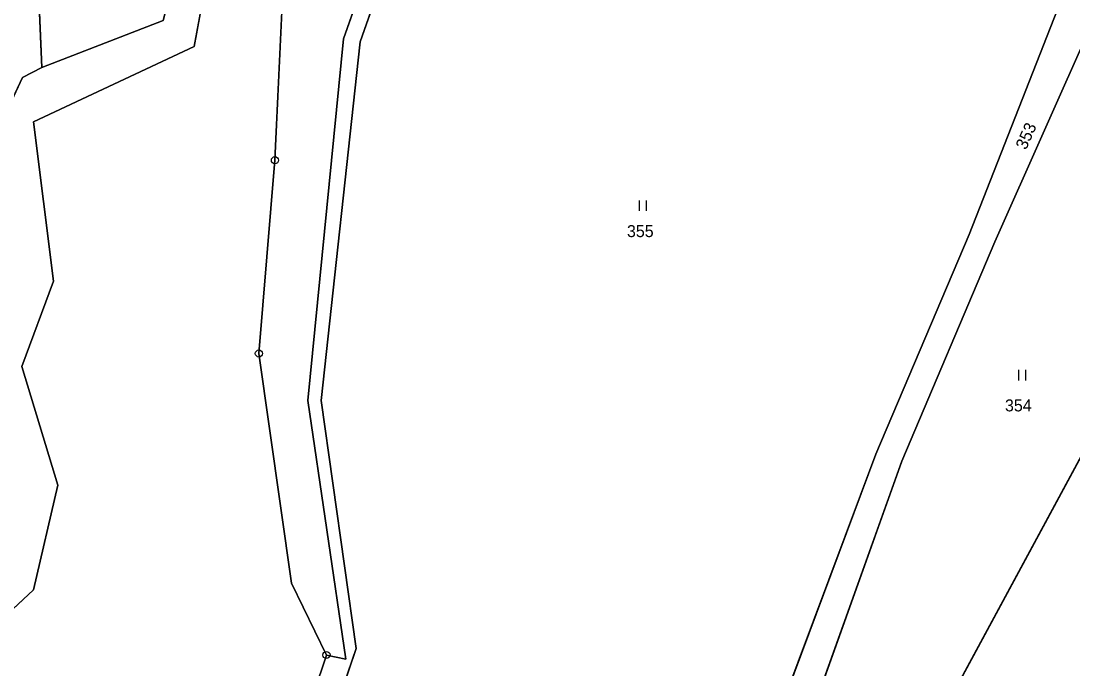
# Model space of a CAD drawing. Extents: x -689422 to -685210, y -987725 to -982160.
# Drawn here: x -686764.7 to -686615.4, y -987233 to -987141.1 of the extents above; entities that cross this region are included whole.
import ezdxf

# ---------------------------------------------------------------- set-up
doc = ezdxf.new("R2010")
doc.units = 0
for name, color, linetype in [('KN_Hranice obce', 7, 'Continuous'), ('KN_Hranice_katastrální území', 7, 'Continuous'), ('KN_Hranice_parcel', 7, 'Continuous'), ('KN_Parcelni cisla', 7, 'Continuous'), ('KN_Polygon parcely', 7, 'Continuous'), ('KN_POZEMKY_OSTATNI PLOCHA', 7, 'Continuous'), ('KN_POZEMKY_TTP', 7, 'Continuous'), ('KN_POZEMKY_VODNI_PLOCHA', 7, 'Continuous'), ('KN_VYUZITI_07_vodni plocha_tok prirozeny', 7, 'Continuous'), ('KN_VYUZITI_14_ostatni plocha_dráha', 7, 'Continuous'), ('KN_VYUZITI_17_ostatni plocha_ostatni komunikace', 7, 'Continuous'), ('KN_VYUZITI_27_ostatni plocha_neplodna puda', 7, 'Continuous'), ('KN_Značky bodu BP', 7, 'Continuous'), ('KN_Značky kultur', 7, 'Continuous')]:
    doc.layers.add(name, color=color, linetype=linetype)

msp = doc.modelspace()

# ---------------------------------------------------------------- linework, layer by layer
at = {"layer": 'KN_Hranice obce'}
for points in [[(-686736.98, -987127.84), (-686733.36, -987129.42), (-686727.32, -987132.54), (-686728.62, -987160.8), (-686730.9, -987188.24), (-686726.25, -987220.82), (-686721.3, -987231.04), (-686743.58, -987296.86), (-686755.42, -987332.49), (-686773.36, -987386.48)], [(-686772.91, -987231.1), (-686762.86, -987221.77), (-686759.45, -987206.95), (-686764.56, -987190.07), (-686760.04, -987177.96), (-686762.9, -987155.38), (-686740.07, -987144.66), (-686736.98, -987127.84)]]:
    msp.add_lwpolyline(points, dxfattribs=at)
at = {"layer": 'KN_Hranice_katastrální území'}
for points in [[(-686772.91, -987231.1), (-686762.86, -987221.77), (-686759.45, -987206.95), (-686764.56, -987190.07), (-686760.04, -987177.96), (-686762.9, -987155.38), (-686740.07, -987144.66), (-686736.98, -987127.84), (-686740.61, -987126.26), (-686739.79, -987101.35), (-686747.77, -987087.42), (-686752.49, -987079.19), (-686762.4, -987075.87), (-686759.82, -987052.91)], [(-686736.98, -987127.84), (-686733.36, -987129.42), (-686727.32, -987132.54), (-686728.62, -987160.8), (-686730.9, -987188.24), (-686726.25, -987220.82), (-686721.3, -987231.04), (-686743.58, -987296.86), (-686755.42, -987332.49), (-686773.36, -987386.48)]]:
    msp.add_lwpolyline(points, dxfattribs=at)
at = {"layer": 'KN_Hranice_parcel'}
msp.add_line((-686721.3, -987231.04), (-686743.58, -987296.86), dxfattribs=at)
for points in [[(-686761.68, -987147.64), (-686764.13, -987090.59), (-686747.77, -987087.42)], [(-686690.67, -987088.77), (-686710.15, -987118.75), (-686718.88, -987143.57), (-686723.94, -987194.9), (-686718.54, -987231.64), (-686721.3, -987231.04)], [(-686688.62, -987090), (-686708.06, -987119.88), (-686716.52, -987144.01), (-686722.07, -987194.93), (-686717.07, -987230.12), (-686740.4, -987298.25)], [(-686761.68, -987147.64), (-686744.46, -987140.99), (-686740.61, -987126.26)], [(-686762.86, -987221.77), (-686759.45, -987206.95), (-686764.56, -987190.07), (-686760.04, -987177.96), (-686762.9, -987155.38), (-686740.07, -987144.66), (-686736.98, -987127.84)], [(-686727.32, -987132.54), (-686728.62, -987160.8), (-686730.9, -987188.24), (-686726.25, -987220.82), (-686721.3, -987231.04)], [(-686663.2, -987255.68), (-686643.34, -987202.52), (-686630.07, -987171.36), (-686617.02, -987138.1)], [(-686662.32, -987266.88), (-686639.63, -987203.51), (-686626.46, -987172.39), (-686612.54, -987141.11)], [(-686768.48, -987167.74), (-686769.48, -987159.76), (-686764.42, -987149.05), (-686761.68, -987147.64)], [(-686589.3, -987156.73), (-686632.87, -987237.39), (-686642.01, -987259.45)], [(-686792.5, -987272.18), (-686772.85, -987267.81), (-686768.37, -987251.79), (-686772.91, -987231.1), (-686762.86, -987221.77)]]:
    msp.add_lwpolyline(points, dxfattribs=at)
at = {"layer": 'KN_Polygon parcely'}
for points in [[(-686712.26, -987411.45), (-686662.32, -987266.88), (-686639.63, -987203.51), (-686626.46, -987172.39), (-686612.54, -987141.11), (-686613.7, -987140.33), (-686600.21, -987131.78), (-686571.2, -987108.91), (-686534.06, -987092.19), (-686512, -987068.84), (-686446.86, -986992.75)], [(-686446.86, -986992.75), (-686512, -987068.84), (-686534.06, -987092.19), (-686556.49, -987114.93), (-686577.82, -987141.36), (-686589.3, -987156.73), (-686632.87, -987237.39), (-686642.01, -987259.45), (-686658.19, -987298.49), (-686671.75, -987340.84)], [(-686491.96, -987039.41), (-686536.65, -987085.12), (-686574.05, -987105.43), (-686603.14, -987129.29), (-686617.02, -987138.1), (-686630.07, -987171.36), (-686643.34, -987202.52), (-686663.2, -987255.68), (-686681.65, -987309.77), (-686716.15, -987410.94)], [(-686772.91, -987231.1), (-686762.86, -987221.77), (-686759.45, -987206.95), (-686764.56, -987190.07), (-686760.04, -987177.96), (-686762.9, -987155.38), (-686740.07, -987144.66), (-686736.98, -987127.84), (-686740.61, -987126.26), (-686744.46, -987140.99), (-686761.68, -987147.64), (-686764.42, -987149.05), (-686769.48, -987159.76)]]:
    msp.add_lwpolyline(points, dxfattribs=at)
for points in [[(-686747.77, -987087.42), (-686752.49, -987079.19), (-686762.4, -987075.87), (-686759.82, -987052.91), (-686772.88, -987046.04), (-686802.9, -987044.34), (-686812.43, -987035.47), (-686814.31, -987020.88), (-686821.44, -987025.8), (-686832.07, -987023.08), (-686833.48, -987027.69), (-686831.23, -987029.88), (-686831.93, -987033.05), (-686832.82, -987035.14), (-686845.63, -987090.8), (-686853.73, -987136.42), (-686847.14, -987139.28), (-686837.96, -987147.68), (-686797.85, -987163.81), (-686768.48, -987167.74), (-686769.48, -987159.76), (-686764.42, -987149.05), (-686761.68, -987147.64), (-686764.13, -987090.59)], [(-686716.72, -987110.68), (-686727.32, -987132.54), (-686728.62, -987160.8), (-686730.9, -987188.24), (-686726.25, -987220.82), (-686721.3, -987231.04), (-686718.54, -987231.64), (-686723.94, -987194.9), (-686718.88, -987143.57), (-686710.15, -987118.75), (-686690.67, -987088.77), (-686706.43, -987074.82)], [(-686739.79, -987101.35), (-686747.77, -987087.42), (-686764.13, -987090.59), (-686761.68, -987147.64), (-686744.46, -987140.99), (-686740.61, -987126.26)], [(-686718.88, -987143.57), (-686723.94, -987194.9), (-686718.54, -987231.64), (-686721.3, -987231.04), (-686743.58, -987296.86), (-686740.4, -987298.25), (-686717.07, -987230.12), (-686722.07, -987194.93), (-686716.52, -987144.01), (-686708.06, -987119.88), (-686688.62, -987090), (-686690.67, -987088.77), (-686710.15, -987118.75)], [(-686740.4, -987298.25), (-686681.65, -987309.77), (-686663.2, -987255.68), (-686643.34, -987202.52), (-686630.07, -987171.36), (-686617.02, -987138.1), (-686688.62, -987090), (-686708.06, -987119.88), (-686716.52, -987144.01), (-686722.07, -987194.93), (-686717.07, -987230.12)], [(-686662.32, -987266.88), (-686642.01, -987259.45), (-686632.87, -987237.39), (-686589.3, -987156.73), (-686612.54, -987141.11), (-686626.46, -987172.39), (-686639.63, -987203.51)]]:
    msp.add_lwpolyline(points, close=True, dxfattribs=at)
at = {"layer": 'KN_POZEMKY_OSTATNI PLOCHA'}
for p, q in [((-686718.88, -987143.57), (-686710.15, -987118.75)), ((-686708.06, -987119.88), (-686716.52, -987144.01)), ((-686630.07, -987171.36), (-686617.02, -987138.1)), ((-686612.54, -987141.11), (-686626.46, -987172.39)), ((-686723.94, -987194.9), (-686718.88, -987143.57)), ((-686716.52, -987144.01), (-686722.07, -987194.93)), ((-686632.87, -987237.39), (-686589.3, -987156.73)), ((-686643.34, -987202.52), (-686630.07, -987171.36)), ((-686626.46, -987172.39), (-686639.63, -987203.51)), ((-686718.54, -987231.64), (-686723.94, -987194.9)), ((-686722.07, -987194.93), (-686717.07, -987230.12)), ((-686663.2, -987255.68), (-686643.34, -987202.52)), ((-686639.63, -987203.51), (-686662.32, -987266.88)), ((-686717.07, -987230.12), (-686740.4, -987298.25)), ((-686743.58, -987296.86), (-686721.3, -987231.04)), ((-686721.3, -987231.04), (-686718.54, -987231.64))]:
    msp.add_line(p, q, dxfattribs=at)
at = {"layer": 'KN_POZEMKY_TTP'}
for p, q in [((-686764.13, -987090.59), (-686761.68, -987147.64)), ((-686761.68, -987147.64), (-686764.13, -987090.59)), ((-686710.15, -987118.75), (-686718.88, -987143.57)), ((-686716.52, -987144.01), (-686708.06, -987119.88)), ((-686728.62, -987160.8), (-686727.32, -987132.54)), ((-686617.02, -987138.1), (-686630.07, -987171.36)), ((-686744.46, -987140.99), (-686761.68, -987147.64)), ((-686626.46, -987172.39), (-686612.54, -987141.11)), ((-686718.88, -987143.57), (-686723.94, -987194.9)), ((-686722.07, -987194.93), (-686716.52, -987144.01)), ((-686761.68, -987147.64), (-686764.42, -987149.05)), ((-686764.42, -987149.05), (-686769.48, -987159.76)), ((-686589.3, -987156.73), (-686632.87, -987237.39)), ((-686730.9, -987188.24), (-686728.62, -987160.8)), ((-686630.07, -987171.36), (-686643.34, -987202.52)), ((-686639.63, -987203.51), (-686626.46, -987172.39)), ((-686726.25, -987220.82), (-686730.9, -987188.24)), ((-686723.94, -987194.9), (-686718.54, -987231.64)), ((-686717.07, -987230.12), (-686722.07, -987194.93)), ((-686643.34, -987202.52), (-686663.2, -987255.68)), ((-686662.32, -987266.88), (-686639.63, -987203.51)), ((-686721.3, -987231.04), (-686726.25, -987220.82)), ((-686740.4, -987298.25), (-686717.07, -987230.12)), ((-686718.54, -987231.64), (-686721.3, -987231.04))]:
    msp.add_line(p, q, dxfattribs=at)
at = {"layer": 'KN_POZEMKY_VODNI_PLOCHA'}
for p, q in [((-686736.98, -987127.84), (-686740.07, -987144.66)), ((-686761.68, -987147.64), (-686744.46, -987140.99)), ((-686740.07, -987144.66), (-686762.9, -987155.38)), ((-686764.42, -987149.05), (-686761.68, -987147.64)), ((-686769.48, -987159.76), (-686764.42, -987149.05)), ((-686762.9, -987155.38), (-686760.04, -987177.96)), ((-686760.04, -987177.96), (-686764.56, -987190.07)), ((-686764.56, -987190.07), (-686759.45, -987206.95)), ((-686759.45, -987206.95), (-686762.86, -987221.77)), ((-686762.86, -987221.77), (-686772.91, -987231.1))]:
    msp.add_line(p, q, dxfattribs=at)
at = {"layer": 'KN_VYUZITI_07_vodni plocha_tok prirozeny'}
for p, q in [((-686736.98, -987127.84), (-686740.07, -987144.66)), ((-686761.68, -987147.64), (-686744.46, -987140.99)), ((-686740.07, -987144.66), (-686762.9, -987155.38)), ((-686764.42, -987149.05), (-686761.68, -987147.64)), ((-686769.48, -987159.76), (-686764.42, -987149.05)), ((-686762.9, -987155.38), (-686760.04, -987177.96)), ((-686760.04, -987177.96), (-686764.56, -987190.07)), ((-686764.56, -987190.07), (-686759.45, -987206.95)), ((-686759.45, -987206.95), (-686762.86, -987221.77)), ((-686762.86, -987221.77), (-686772.91, -987231.1))]:
    msp.add_line(p, q, dxfattribs=at)
at = {"layer": 'KN_VYUZITI_14_ostatni plocha_dráha'}
msp.add_line((-686632.87, -987237.39), (-686589.3, -987156.73), dxfattribs=at)
at = {"layer": 'KN_VYUZITI_17_ostatni plocha_ostatni komunikace'}
for p, q in [((-686630.07, -987171.36), (-686617.02, -987138.1)), ((-686612.54, -987141.11), (-686626.46, -987172.39)), ((-686643.34, -987202.52), (-686630.07, -987171.36)), ((-686626.46, -987172.39), (-686639.63, -987203.51)), ((-686663.2, -987255.68), (-686643.34, -987202.52)), ((-686639.63, -987203.51), (-686662.32, -987266.88))]:
    msp.add_line(p, q, dxfattribs=at)
at = {"layer": 'KN_VYUZITI_27_ostatni plocha_neplodna puda'}
for p, q in [((-686718.88, -987143.57), (-686710.15, -987118.75)), ((-686708.06, -987119.88), (-686716.52, -987144.01)), ((-686723.94, -987194.9), (-686718.88, -987143.57)), ((-686716.52, -987144.01), (-686722.07, -987194.93)), ((-686718.54, -987231.64), (-686723.94, -987194.9)), ((-686722.07, -987194.93), (-686717.07, -987230.12)), ((-686717.07, -987230.12), (-686740.4, -987298.25)), ((-686743.58, -987296.86), (-686721.3, -987231.04)), ((-686721.3, -987231.04), (-686718.54, -987231.64))]:
    msp.add_line(p, q, dxfattribs=at)
at = {"layer": 'KN_Značky bodu BP'}
for centre, radius in [((-686728.62, -987160.8), 0.5), ((-686728.62, -987160.8), 0.0303), ((-686730.9, -987188.24), 0.5), ((-686730.9, -987188.24), 0.0303), ((-686721.3, -987231.04), 0.5), ((-686721.3, -987231.04), 0.0303)]:
    msp.add_circle(centre, radius, dxfattribs=at)
at = {"layer": 'KN_Značky kultur'}
for p, q in [((-686676.88, -987168.01), (-686676.88, -987166.51)), ((-686675.88, -987168.01), (-686675.88, -987166.51)), ((-686623.04, -987192.05), (-686623.04, -987190.55)), ((-686622.04, -987192.05), (-686622.04, -987190.55))]:
    msp.add_line(p, q, dxfattribs=at)

# ---------------------------------------------------------------- texts
at = {"layer": 'KN_Parcelni cisla'}
msp.add_text('353', height=1.7, rotation=66, dxfattribs=at).set_placement((-686622.02, -987159.43))
for s, p in [('355', (-686678.66, -987171.72)), ('354', (-686625.01, -987196.46))]:
    msp.add_text(s, height=1.7, dxfattribs=at).set_placement(p)

doc.saveas('drawing.dxf')
